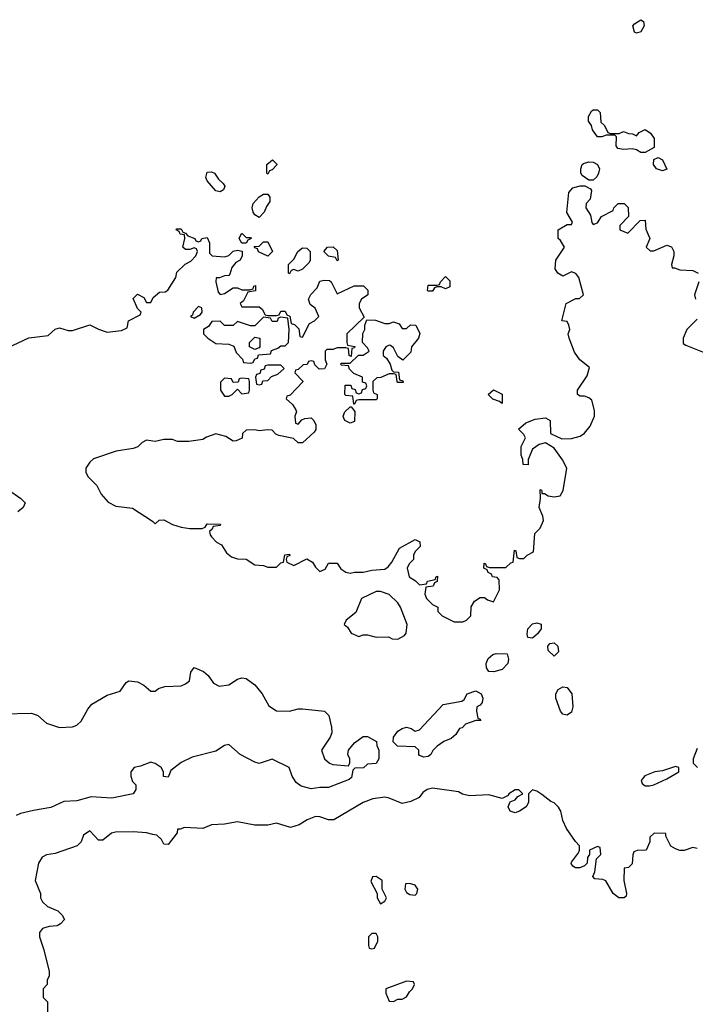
# Model space of a CAD drawing. Header units: inches. Extents: x 2380053 to 2584298, y 380219 to 546618.
# Tile 581 of 656: x 2509386 to 2512501, y 492539 to 497078. Entities that reach past the tile are written whole.
import ezdxf

# ---------------------------------------------------------------- set-up
doc = ezdxf.new("R2010")
doc.units = ezdxf.units.IN
doc.header["$MEASUREMENT"] = 0
doc.layers.add('C5409', color=7, linetype='Continuous')
doc.layers.add('C5419', color=7, linetype='Continuous')

msp = doc.modelspace()

# ---------------------------------------------------------------- linework, layer by layer
at = {"layer": 'C5409', "color": 2}
for points, elevation in [([(2509330, 495564.7), (2509428.4, 495611.6), (2509517.2, 495622.8), (2509549.1, 495650.9), (2509570, 495658), (2509610, 495644.7), (2509630, 495644.7), (2509710, 495671.3), (2509750, 495651.3), (2509790, 495638), (2509855.3, 495644.7), (2509882, 495658), (2509888, 495690), (2509942, 495718), (2509946, 495730), (2509930, 495746), (2509910, 495792), (2509930, 495812), (2509958, 495798), (2509970, 495774), (2509990, 495774), (2510000, 495794)], 42), ([(2510000, 495135.2), (2509970, 495139), (2509950, 495128.7), (2509930.5, 495109.5), (2509910, 495101.2), (2509830.6, 495089.4), (2509727.1, 495052.9), (2509710, 495038), (2509691.3, 495010), (2509691.3, 494990), (2509702, 494970), (2509742, 494930), (2509762, 494890), (2509794.4, 494854.4), (2509830, 494836), (2509906.4, 494826.4), (2509994, 494770), (2510000, 494764)], 42), ([(2509334, 494910), (2509391.3, 494870), (2509411, 494850), (2509402, 494830), (2509378, 494810)], 38), ([(2509310, 493877.6), (2509441.1, 493881.1), (2509470, 493870.8), (2509510, 493834.8), (2509570, 493814.8), (2509630, 493818.8), (2509650, 493826), (2509670, 493844.7), (2509700.1, 493899.9), (2509718, 493922), (2509790, 493964), (2509850, 493982.8), (2509877.2, 494022.8), (2509889.3, 494030.7), (2509930, 494026), (2509958, 494010), (2509990, 493982), (2510000, 493982)], 38), ([(2510000, 493652), (2509990, 493655.3), (2509943.5, 493636.5), (2509914, 493630), (2509898, 493610), (2509898, 493590), (2509906.8, 493566.8), (2509922, 493550), (2509922, 493530), (2509910, 493509.2), (2509810.7, 493489.3), (2509715.5, 493495.5), (2509650, 493477), (2509590, 493474.5), (2509530, 493446), (2509450, 493432.3), (2509390, 493418.4), (2509370.4, 493409.6)], 38), ([(2510000, 493322.2), (2509970, 493329.2), (2509910, 493334), (2509827.5, 493332.5), (2509810, 493328.7), (2509770, 493295.3), (2509750, 493295.3), (2509710, 493338), (2509680.7, 493319.3), (2509670, 493288), (2509650.9, 493269.1), (2509550, 493234), (2509510, 493228), (2509490, 493218), (2509472, 493190), (2509458, 493110), (2509482, 493050), (2509482, 493030), (2509491.6, 493011.6), (2509514, 492990), (2509562, 492970), (2509582, 492950), (2509592, 492930), (2509574, 492910), (2509558.8, 492901.2), (2509522, 492898), (2509491.1, 492888.9), (2509478, 492870), (2509478, 492850), (2509498, 492790), (2509522, 492690), (2509522, 492670), (2509512, 492650), (2509512, 492630), (2509494, 492610), (2509494, 492570), (2509514, 492550), (2509514, 492490)], 42)]:
    msp.add_lwpolyline(points, dxfattribs=dict(at, elevation=elevation))
at = {"layer": 'C5419', "color": 2}
for points, elevation in [([(2512230, 497015.3), (2512220.2, 497020.2), (2512214, 497050), (2512220.9, 497059.1), (2512250, 497078), (2512262, 497070), (2512266, 497050), (2512250, 497022)], 42), ([(2512110, 496554), (2512150, 496554), (2512170, 496562), (2512192.7, 496552.7), (2512212, 496552), (2512230, 496542), (2512242, 496558), (2512270, 496571.3), (2512294.8, 496554.8), (2512312, 496530), (2512311.6, 496488.4), (2512270, 496466), (2512250, 496466), (2512230, 496478), (2512210, 496482), (2512170, 496479), (2512144.7, 496484.7), (2512136.4, 496496.4), (2512138, 496538), (2512130, 496546), (2512090, 496546), (2512070, 496538), (2512050, 496538), (2512028, 496570), (2512022, 496590), (2512008.7, 496610), (2512008.9, 496631.1), (2512023.1, 496656.9), (2512030, 496662), (2512050, 496662), (2512056.9, 496656.9), (2512062, 496650), (2512066, 496606), (2512082, 496590), (2512098, 496558)], 42), ([(2510530, 496366), (2510526, 496370), (2510526, 496410), (2510551.6, 496431.6), (2510571.6, 496411.6), (2510571.6, 496408.4), (2510550, 496386), (2510538, 496382)], 42), ([(2512350, 496381.2), (2512322, 496390), (2512308.7, 496410), (2512310, 496434), (2512330, 496442), (2512350, 496432), (2512370, 496389)], 42), ([(2512010, 496338), (2511980.2, 496360.2), (2511974, 496370), (2511973.2, 496390), (2511979, 496410), (2511985.1, 496414.9), (2512010, 496423), (2512030, 496420.5), (2512050.4, 496410.4), (2512058.8, 496390), (2512054.8, 496370), (2512046.8, 496353.2), (2512030, 496338)], 42), ([(2510310, 496284), (2510290, 496289.2), (2510250, 496335.3), (2510244.5, 496350), (2510250, 496374.8), (2510270, 496377.3), (2510284.7, 496370), (2510303, 496343), (2510323.5, 496323.5), (2510332, 496310), (2510326, 496294)], 42), ([(2510490, 496166), (2510470, 496178), (2510462, 496190), (2510458, 496210), (2510462, 496230), (2510490, 496262), (2510510, 496274), (2510530, 496274), (2510539.6, 496259.6), (2510539.6, 496240.4), (2510523.6, 496216.4), (2510514, 496190)], 42), ([(2510430, 496074), (2510450, 496074), (2510454, 496070), (2510438, 496062), (2510430, 496048), (2510410, 496048), (2510398, 496070), (2510408.4, 496091.6), (2510411.6, 496091.6)], 42), ([(2510530, 495988), (2510487.3, 496007.3), (2510482, 496022), (2510470, 496026), (2510467.3, 496032.7), (2510490, 496034), (2510510, 496054), (2510530, 496054), (2510552, 496010)], 42), ([(2510670, 495918), (2510650, 495926), (2510638, 495922), (2510630, 495906), (2510626, 495910), (2510626, 495950), (2510650, 495974), (2510668, 496010), (2510690, 496026), (2510710, 496024.7), (2510724.7, 496010), (2510726, 495970), (2510721, 495959), (2510690, 495928)], 42), ([(2510850, 495966), (2510842, 495982), (2510810, 495988), (2510788, 496010), (2510806, 496030), (2510831.6, 496031.6), (2510850, 496014), (2510854, 495970)], 42), ([(2511350, 495838), (2511330, 495846), (2511310, 495846), (2511298, 495842), (2511290, 495826), (2511270, 495826), (2511266, 495830), (2511270, 495854), (2511310, 495854), (2511322, 495858), (2511326, 495870), (2511350, 495894), (2511370, 495874), (2511370, 495846)], 42), ([(2510210, 495755.3), (2510186, 495730), (2510183.6, 495716.4), (2510174, 495710), (2510190, 495702), (2510220.4, 495719.6), (2510228, 495730), (2510226, 495750)], 42), ([(2510590, 495706), (2510578, 495702), (2510572.7, 495687.3), (2510550, 495686), (2510542, 495702), (2510510, 495706), (2510470, 495666), (2510450, 495666), (2510390, 495686), (2510370, 495668), (2510330, 495668), (2510310, 495688), (2510272.7, 495687.3), (2510256.9, 495663.1), (2510234, 495650), (2510234, 495630), (2510254, 495610), (2510290, 495584.7), (2510350, 495582), (2510372.7, 495572.7), (2510383.6, 495543.6), (2510412.7, 495512.7), (2510418, 495498), (2510450, 495494), (2510462, 495498), (2510470, 495514), (2510482, 495518), (2510487.3, 495532.7), (2510542, 495538), (2510547.3, 495552.7), (2510576.4, 495563.6), (2510590, 495574), (2510610, 495574), (2510626, 495590), (2510628, 495650), (2510622, 495702)], 42), ([(2511070, 495678), (2511090, 495678), (2511110, 495684.7), (2511136, 495676), (2511150, 495654), (2511170, 495654), (2511188.4, 495671.6), (2511212, 495670), (2511230.7, 495630.7), (2511224.7, 495610), (2511192, 495570), (2511190, 495546), (2511152, 495508), (2511130, 495526), (2511110, 495566), (2511096.4, 495576.4), (2511090, 495578), (2511074, 495570), (2511062, 495550), (2511062, 495530), (2511076.9, 495516.9), (2511094, 495490), (2511102, 495462), (2511110, 495454), (2511132.7, 495452.7), (2511138, 495418), (2511152.7, 495412.7), (2511154, 495406), (2511130, 495406), (2511126, 495410), (2511122, 495442), (2511110, 495446), (2511090, 495446), (2511051.6, 495428.4), (2511032.7, 495427.3), (2511014, 495410), (2511014, 495370), (2511018, 495358), (2511034, 495350), (2511034, 495330), (2511030, 495326), (2510950, 495326), (2510938, 495322), (2510930, 495306), (2510926, 495306), (2510922, 495342), (2510890, 495346), (2510886, 495350), (2510887.3, 495392.7), (2510912.7, 495392.7), (2510918, 495378), (2510932.7, 495372.7), (2510938, 495358), (2510950, 495354), (2510962, 495358), (2510967.3, 495372.7), (2510982, 495378), (2510986, 495390), (2510982, 495402), (2510967.3, 495407.3), (2510966, 495430), (2510927.3, 495447.3), (2510907.3, 495467.3), (2510902, 495482), (2510870, 495486), (2510866, 495490), (2510870, 495494), (2510910, 495494), (2510948, 495532), (2510970, 495532), (2510998, 495550), (2510990, 495566), (2510966, 495590), (2510968, 495632), (2510978, 495650), (2510978, 495670), (2510986, 495694), (2511027.3, 495692.7)], 42), ([(2510470, 495558), (2510446, 495570), (2510446, 495590), (2510470, 495614), (2510494, 495610), (2510494, 495570), (2510490, 495566)], 42), ([(2510590, 495486), (2510530, 495486), (2510518, 495482), (2510512.7, 495467.3), (2510498, 495462), (2510492.7, 495447.3), (2510478, 495442), (2510474, 495430), (2510478, 495398), (2510490, 495394), (2510502, 495398), (2510507.3, 495412.7), (2510530, 495414), (2510547.3, 495432.7), (2510576.4, 495443.6), (2510606, 495470)], 42), ([(2510410, 495426), (2510398, 495422), (2510392.7, 495407.3), (2510370, 495406), (2510362, 495422), (2510330, 495426), (2510312.7, 495407.3), (2510312, 495370), (2510330, 495342), (2510350, 495342), (2510366, 495350), (2510390, 495374), (2510410, 495354), (2510442, 495358), (2510446, 495370), (2510446, 495410), (2510442, 495422)], 42), ([(2511610, 495308), (2511598, 495318), (2511568.4, 495328.4), (2511546, 495350), (2511570, 495371.3), (2511610, 495352)], 42), ([(2510910, 495218), (2510886, 495230), (2510880.4, 495240.4), (2510878, 495250), (2510886, 495270), (2510910, 495294), (2510914, 495294), (2510931.3, 495271.3), (2510930, 495226)], 42), ([(2511050, 494442), (2511030, 494442), (2510962, 494410), (2510935.3, 494344.7), (2510892, 494310), (2510882, 494290), (2510896.9, 494276.9), (2510914, 494250), (2510950, 494234), (2510970, 494242), (2510990, 494242), (2511030, 494232), (2511087.3, 494232.7), (2511103.6, 494223.6), (2511130, 494222), (2511160.4, 494239.6), (2511168, 494250), (2511173.2, 494290), (2511141.2, 494370), (2511129, 494390), (2511090, 494428.7)], 42), ([(2511750, 494226.6), (2511729.4, 494229.4), (2511725.4, 494245.4), (2511729.8, 494270.2), (2511750, 494292.4), (2511770, 494298), (2511790, 494290.8), (2511790.7, 494270), (2511773.7, 494246.3)], 38), ([(2511850, 494144), (2511823.6, 494170), (2511822, 494190), (2511830, 494202.8), (2511850, 494204.9), (2511867.3, 494190), (2511870, 494164)], 38), ([(2511572, 494072), (2511550, 494073.2), (2511538, 494090), (2511536.2, 494110), (2511546.7, 494133.3), (2511568.2, 494151.8), (2511583.5, 494156.5), (2511634, 494154), (2511639.3, 494130), (2511636.4, 494110), (2511610, 494082.9)], 38), ([(2511512.7, 493847.3), (2511490, 493848), (2511442, 493830), (2511426, 493814), (2511414, 493810), (2511396.9, 493783.1), (2511375.3, 493764.7), (2511342, 493750), (2511310.9, 493729.1), (2511291.1, 493708.9), (2511282, 493690), (2511270, 493682), (2511250, 493678), (2511230, 493686), (2511226, 493690), (2511226, 493710), (2511210, 493726), (2511128.4, 493728.4), (2511108.4, 493748.4), (2511109, 493770), (2511130, 493798), (2511150, 493811), (2511170, 493816), (2511190.7, 493810.7), (2511210, 493798), (2511230, 493804.7), (2511338.4, 493921.6), (2511424, 493936), (2511435.3, 493944.7), (2511450, 493971), (2511490, 493984.7), (2511514, 493970), (2511522, 493950), (2511518, 493930), (2511510, 493918), (2511494, 493910), (2511492, 493890), (2511498, 493858), (2511510, 493854)], 38), ([(2511910, 493872.3), (2511890, 493876), (2511879.5, 493890), (2511857.6, 493950), (2511858.4, 493970), (2511869.4, 493990), (2511890, 494002), (2511910, 493999.1), (2511932.4, 493970), (2511936.4, 493910), (2511930, 493885.2)], 38), ([(2512410, 493635.3), (2512350, 493615.3), (2512314, 493610), (2512267.9, 493592.1), (2512251.3, 493570), (2512256.9, 493556.9), (2512270, 493546), (2512290, 493546.8), (2512310, 493551.3), (2512370, 493578), (2512426, 493610), (2512426, 493630)], 42), ([(2511030, 493128), (2511012.7, 493127.3), (2511005.4, 493105.4), (2511034, 493050), (2511034, 493030), (2511050, 493002), (2511070, 493014), (2511078, 493030), (2511058, 493070), (2511058, 493110)], 46), ([(2511183.6, 493096.4), (2511165.4, 493094.6), (2511162, 493070), (2511170, 493054), (2511185.4, 493045.4), (2511210, 493042), (2511218, 493050), (2511222, 493070), (2511210, 493088)], 46), ([(2511030, 492866), (2511010, 492866), (2510994, 492850), (2510994, 492810), (2510998, 492798), (2511010, 492794), (2511022, 492798), (2511038, 492830), (2511038, 492850)], 46), ([(2511170, 492646), (2511074, 492610), (2511074, 492590), (2511090, 492554), (2511110, 492552), (2511130, 492562), (2511150, 492562), (2511170, 492574), (2511183.1, 492596.9), (2511198, 492610), (2511206, 492630), (2511202, 492642)], 46)]:
    msp.add_lwpolyline(points, close=True, dxfattribs=dict(at, elevation=elevation))
for points, elevation in [([(2510000, 494764), (2510010, 494754), (2510028.4, 494771.6), (2510050, 494772), (2510090, 494751.3), (2510130, 494738), (2510170, 494732), (2510227.3, 494732.7), (2510242, 494738), (2510250, 494754), (2510312.7, 494752.7), (2510310, 494746), (2510278, 494742), (2510274, 494730), (2510262, 494718), (2510263.6, 494703.6), (2510270, 494694), (2510294, 494670), (2510316.9, 494656.9), (2510339.6, 494619.6), (2510362, 494602), (2510390, 494592), (2510430, 494591.3), (2510470, 494564.7), (2510510, 494562), (2510530, 494554), (2510570, 494554), (2510590, 494574), (2510602, 494578), (2510608.9, 494611.1), (2510630, 494614), (2510632, 494608), (2510618, 494602), (2510614, 494590), (2510618, 494578), (2510650, 494562), (2510710, 494592), (2510736.9, 494576.9), (2510750, 494554), (2510770, 494534), (2510794.6, 494545.4), (2510810, 494572), (2510850, 494572), (2510866.4, 494546.4), (2510890, 494531.3), (2510910, 494526), (2510930, 494531.3), (2510970, 494531.3), (2511010, 494541), (2511070, 494544.7), (2511084.7, 494555.3), (2511102, 494578), (2511138, 494642), (2511210, 494682), (2511230.9, 494670.9), (2511232, 494650), (2511210, 494626), (2511202, 494610), (2511202, 494590), (2511182, 494570), (2511172, 494550), (2511182, 494510), (2511211.3, 494491.3), (2511230, 494472), (2511262, 494478), (2511266, 494490), (2511302, 494498), (2511306, 494510), (2511312.7, 494512.7), (2511311.6, 494488.4), (2511298, 494482), (2511292.7, 494467.3), (2511258, 494462), (2511254, 494430), (2511262, 494410), (2511290, 494382), (2511314, 494370), (2511314, 494350), (2511334, 494330), (2511390, 494302), (2511430, 494302), (2511446, 494310), (2511466, 494330), (2511468.4, 494371.6), (2511483.1, 494396.9), (2511510, 494414), (2511530, 494414), (2511543.6, 494403.6), (2511570, 494394), (2511598, 494450), (2511596.4, 494496.4), (2511587.3, 494507.3), (2511566, 494510), (2511562, 494522), (2511546, 494530), (2511542, 494542), (2511526, 494550), (2511527.3, 494572.7), (2511534, 494570), (2511538, 494558), (2511552.7, 494552.7), (2511627.3, 494552.7), (2511650, 494574), (2511662, 494578), (2511667.3, 494632.7), (2511674, 494630), (2511678, 494598), (2511690, 494594), (2511710, 494594), (2511726, 494610), (2511755.3, 494624.7), (2511762, 494710), (2511785.6, 494734.4), (2511801.2, 494770), (2511799, 494790), (2511782, 494830), (2511788, 494870), (2511786, 494910), (2511790, 494912), (2511794, 494906), (2511794, 494894), (2511806, 494894), (2511822.8, 494882.8), (2511850, 494878.8), (2511877.5, 494882.5), (2511892.7, 494907.3), (2511909.2, 495010), (2511889.5, 495049.5), (2511850, 495102), (2511810, 495128), (2511781, 495119), (2511750, 495098), (2511731.3, 495050), (2511730, 495026), (2511707.3, 495027.3), (2511706, 495050), (2511698, 495070), (2511698, 495110), (2511718, 495150), (2511710, 495166), (2511686, 495190), (2511720.4, 495219.6), (2511763.1, 495236.9), (2511810, 495242), (2511832, 495230), (2511834, 495170), (2511886.4, 495146.4), (2511930, 495146.8), (2511970, 495158), (2511990, 495171.3), (2512016, 495204), (2512037.2, 495250), (2512036.5, 495276.5), (2512024, 495324), (2512010, 495335.3), (2511990, 495342), (2511970, 495342), (2511958, 495350), (2511958, 495370), (2512003.1, 495436.9), (2512014, 495474), (2511969.3, 495509.3), (2511944.7, 495544.7), (2511919, 495610), (2511915.3, 495630), (2511922, 495650), (2511918, 495670), (2511910, 495686), (2511886, 495690), (2511906, 495770), (2511950, 495792), (2511967.3, 495792.7), (2511986, 495810), (2511975.3, 495850), (2511964, 495890), (2511950, 495908.7), (2511930, 495915.3), (2511890, 495895.3), (2511868, 495910), (2511855.3, 495930), (2511858, 495970), (2511898, 496030), (2511880.4, 496060.4), (2511868.7, 496070), (2511868.7, 496110), (2511910, 496134), (2511930, 496134), (2511935.3, 496144.7), (2511909, 496189), (2511918, 496282), (2511936.4, 496303.6), (2511970, 496312), (2511992, 496312), (2512018, 496298), (2512022, 496290), (2512016, 496250), (2511998.8, 496230), (2511996, 496210), (2512017.5, 496177.5), (2512023.6, 496143.6), (2512030, 496134), (2512050, 496142), (2512068, 496170), (2512122, 496198), (2512126, 496210), (2512146, 496230), (2512174, 496230), (2512191.6, 496211.6), (2512194, 496170), (2512154, 496130), (2512154, 496110), (2512190, 496094), (2512247.3, 496152.7), (2512270, 496154), (2512272.7, 496112.7), (2512292, 496070), (2512274, 496030), (2512292.7, 496012.7), (2512310, 496012), (2512370, 496038), (2512391.1, 496031.1), (2512402, 496010), (2512402, 495990), (2512392, 495950), (2512394, 495934), (2512406, 495934), (2512430, 495924.7), (2512490, 495922), (2512514, 495910)], 42), ([(2510000, 495794), (2510002, 495798), (2510030, 495822), (2510056.4, 495823.6), (2510068.4, 495831.6), (2510106, 495890), (2510110, 495914), (2510149.1, 495950.9), (2510174.6, 495965.4), (2510198, 495990), (2510206, 496010), (2510202, 496022), (2510190, 496026), (2510170, 496018), (2510150, 496018), (2510138, 496030), (2510148, 496070), (2510146, 496086), (2510126, 496090), (2510122, 496102), (2510108, 496110), (2510110, 496114), (2510130, 496114), (2510138, 496098), (2510150, 496094), (2510162, 496082), (2510194, 496070), (2510198, 496058), (2510210, 496054), (2510222, 496058), (2510226, 496070), (2510250, 496074), (2510262, 496050), (2510262, 496002), (2510274, 495990), (2510330, 495984.7), (2510350, 495991.3), (2510370, 496010.8), (2510390, 496016), (2510411.1, 496011.1), (2510411.1, 495988.9), (2510402, 495970), (2510382, 495958), (2510364.9, 495935.1), (2510355.5, 495904.5), (2510350, 495899), (2510330, 495897.2), (2510307.3, 495887.3), (2510292.7, 495887.3), (2510291.1, 495868.9), (2510301.4, 495821.4), (2510310, 495811.3), (2510330, 495816), (2510370, 495842), (2510390, 495842), (2510410, 495832), (2510447.3, 495832.7), (2510462, 495838), (2510466, 495850), (2510472.7, 495852.7), (2510472.7, 495827.3), (2510438, 495822), (2510418, 495782), (2510402, 495770), (2510410, 495754), (2510490, 495754), (2510503.6, 495743.6), (2510518, 495718), (2510530, 495714), (2510570, 495714), (2510582, 495718), (2510590, 495734), (2510610, 495734), (2510618, 495718), (2510631.3, 495711.3), (2510638, 495678), (2510652.7, 495672.7), (2510672.7, 495652.7), (2510678, 495618), (2510690, 495614), (2510723.1, 495676.9), (2510746, 495690), (2510766, 495710), (2510748.4, 495748.4), (2510724.7, 495764.7), (2510718, 495790), (2510728.9, 495811.1), (2510758, 495842), (2510770, 495872), (2510790, 495878), (2510815.3, 495875.3), (2510822, 495870), (2510850, 495814), (2510928.4, 495851.6), (2510971.6, 495851.6), (2510991.6, 495831.6), (2510991.3, 495810), (2510962, 495790), (2510952, 495770), (2510952, 495750), (2510974, 495706), (2510894, 495630), (2510894, 495590), (2510898, 495578), (2510932, 495572), (2510930, 495566), (2510918, 495562), (2510914, 495526), (2510906, 495530), (2510902, 495562), (2510890, 495566), (2510850, 495566), (2510830, 495558), (2510802, 495558), (2510794, 495550), (2510794, 495510), (2510802, 495490), (2510791.6, 495468.4), (2510767.3, 495467.3), (2510747.3, 495487.3), (2510742, 495502), (2510730, 495506), (2510718, 495502), (2510712, 495488), (2510692.7, 495487.3), (2510670, 495466), (2510658, 495462), (2510654, 495450), (2510691.6, 495411.6), (2510691.6, 495408.4), (2510632.7, 495347.3), (2510618, 495342), (2510614, 495330), (2510643.6, 495303.6), (2510659.6, 495279.6), (2510662, 495270), (2510654, 495250), (2510658, 495218), (2510670, 495214), (2510687.3, 495232.7), (2510700.4, 495239.6), (2510730, 495242), (2510742, 495230), (2510752, 495210), (2510751.6, 495188.4), (2510743.6, 495176.4), (2510690, 495128), (2510670, 495128), (2510648, 495148), (2510580.4, 495160.4), (2510567.3, 495167.3), (2510550, 495186), (2510530, 495188), (2510490, 495182), (2510470, 495188), (2510430, 495186), (2510414, 495170), (2510411.1, 495148.9), (2510383.6, 495136.4), (2510370, 495135.3), (2510336.5, 495156.5), (2510290, 495168.7), (2510247.1, 495152.9), (2510230, 495142), (2510166.4, 495133.6), (2510114, 495134), (2510090, 495142), (2510050, 495142), (2510010, 495134), (2510000, 495135.2)], 42), ([(2512518, 495870), (2512498, 495810), (2512502, 495790)], 42), ([(2512510, 495698), (2512462, 495650), (2512444.7, 495610), (2512446, 495586), (2512456.9, 495576.9), (2512558, 495538)], 42), ([(2510000, 493982), (2510010, 493982), (2510025.6, 493994.4), (2510055.5, 494004.5), (2510130, 494007.3), (2510150, 494016), (2510168.7, 494030), (2510175.3, 494070), (2510190, 494091), (2510233.7, 494073.7), (2510254.8, 494054.8), (2510279.6, 494019.6), (2510305.4, 494005.4), (2510350, 494011.3), (2510390, 494038), (2510410, 494044.7), (2510430, 494041), (2510470, 494011), (2510504.7, 493970), (2510535.3, 493915.3), (2510570, 493892), (2510630, 493891), (2510670, 493901), (2510690, 493901), (2510792, 493890), (2510811, 493870), (2510823.6, 493816.4), (2510824.7, 493790), (2510818, 493770), (2510778, 493710), (2510792, 493670), (2510814, 493650), (2510830, 493644.7), (2510902, 493638), (2510908.4, 493651.6), (2510908.7, 493670), (2510899, 493690), (2510902, 493710), (2510930, 493744.7), (2510970, 493774), (2510990, 493774), (2511032, 493750), (2511032.7, 493732.7), (2511042, 493710), (2511042, 493670), (2511030, 493648.7), (2510990, 493646), (2510971.1, 493628.9), (2510932, 493628), (2510922, 493618), (2510916, 493584), (2510905.4, 493574.6), (2510810, 493539), (2510770, 493539), (2510730, 493532.7), (2510684.5, 493544.5), (2510661.2, 493561.2), (2510642, 493590), (2510628, 493630), (2510550, 493668.7), (2510490, 493648.7), (2510470, 493655.3), (2510402, 493690), (2510350, 493737.2), (2510330, 493732.7), (2510290, 493706.6), (2510181.4, 493678.6), (2510130, 493654), (2510082.8, 493617.2), (2510070, 493586), (2510049, 493589), (2510048.7, 493610), (2510038, 493630), (2510010, 493648.7), (2510000, 493652)], 38), ([(2512510, 493718), (2512492, 493670), (2512492, 493650), (2512512, 493630)], 42), ([(2512510, 493258), (2512490, 493262), (2512450, 493248), (2512430, 493248), (2512410, 493255.3), (2512388.7, 493268.7), (2512366, 493314), (2512366, 493326), (2512311.6, 493328.4), (2512292, 493310), (2512291.6, 493288.4), (2512274, 493250), (2512232.7, 493247.3), (2512218, 493242), (2512212.7, 493227.3), (2512210, 493186), (2512194, 493170), (2512174, 493166), (2512171, 493110), (2512184.7, 493050), (2512182, 493038), (2512174, 493030), (2512148, 493030), (2512122, 493050), (2512088.4, 493108.4), (2512074.6, 493114.6), (2512038, 493118), (2512028.4, 493128.4), (2512038, 493150), (2512046, 493210), (2512066, 493230), (2512062, 493262), (2512050, 493266), (2512014, 493250), (2512014, 493230), (2512003.6, 493216.4), (2512002, 493190), (2511990, 493178), (2511968.4, 493168.4), (2511948.4, 493168.4), (2511936.4, 493176.4), (2511928.7, 493188.7), (2511930, 493194), (2511962, 493238), (2511968, 493250), (2511968, 493270), (2511949.1, 493289.1), (2511908, 493350), (2511890, 493386), (2511882, 493430), (2511870, 493448), (2511850, 493468), (2511834.6, 493474.6), (2511794, 493506), (2511770, 493522), (2511750, 493528), (2511732, 493510), (2511732, 493470), (2511722, 493450), (2511690.9, 493429.1), (2511670, 493422), (2511648, 493430), (2511638, 493450), (2511647.3, 493472.7), (2511670, 493482), (2511683.1, 493496.9), (2511706, 493510), (2511687.3, 493527.3), (2511670, 493528), (2511642, 493510), (2511638, 493502), (2511610, 493488), (2511550, 493504), (2511460.2, 493500.2), (2511428, 493508), (2511410, 493518), (2511290, 493536), (2511264.7, 493530), (2511245.2, 493514.8), (2511227.3, 493492.7), (2511190, 493474), (2511150, 493464), (2511090, 493489.2), (2511070, 493493.2), (2511013.7, 493486.3), (2510970, 493469), (2510834, 493390), (2510810, 493389.2), (2510770, 493404), (2510750, 493405.2), (2510712, 493390), (2510674.4, 493365.6), (2510634.6, 493354.6), (2510570, 493374), (2510530, 493365.2), (2510470, 493364.5), (2510390, 493380.9), (2510330, 493369.3), (2510270, 493366), (2510230, 493349), (2510145.4, 493354.6), (2510126, 493346), (2510114, 493346), (2510112, 493330), (2510070, 493275.3), (2510050, 493278), (2510039.3, 493299.3), (2510018, 493318), (2510000, 493322.2)], 42)]:
    msp.add_lwpolyline(points, dxfattribs=dict(at, elevation=elevation))

doc.saveas('drawing.dxf')
